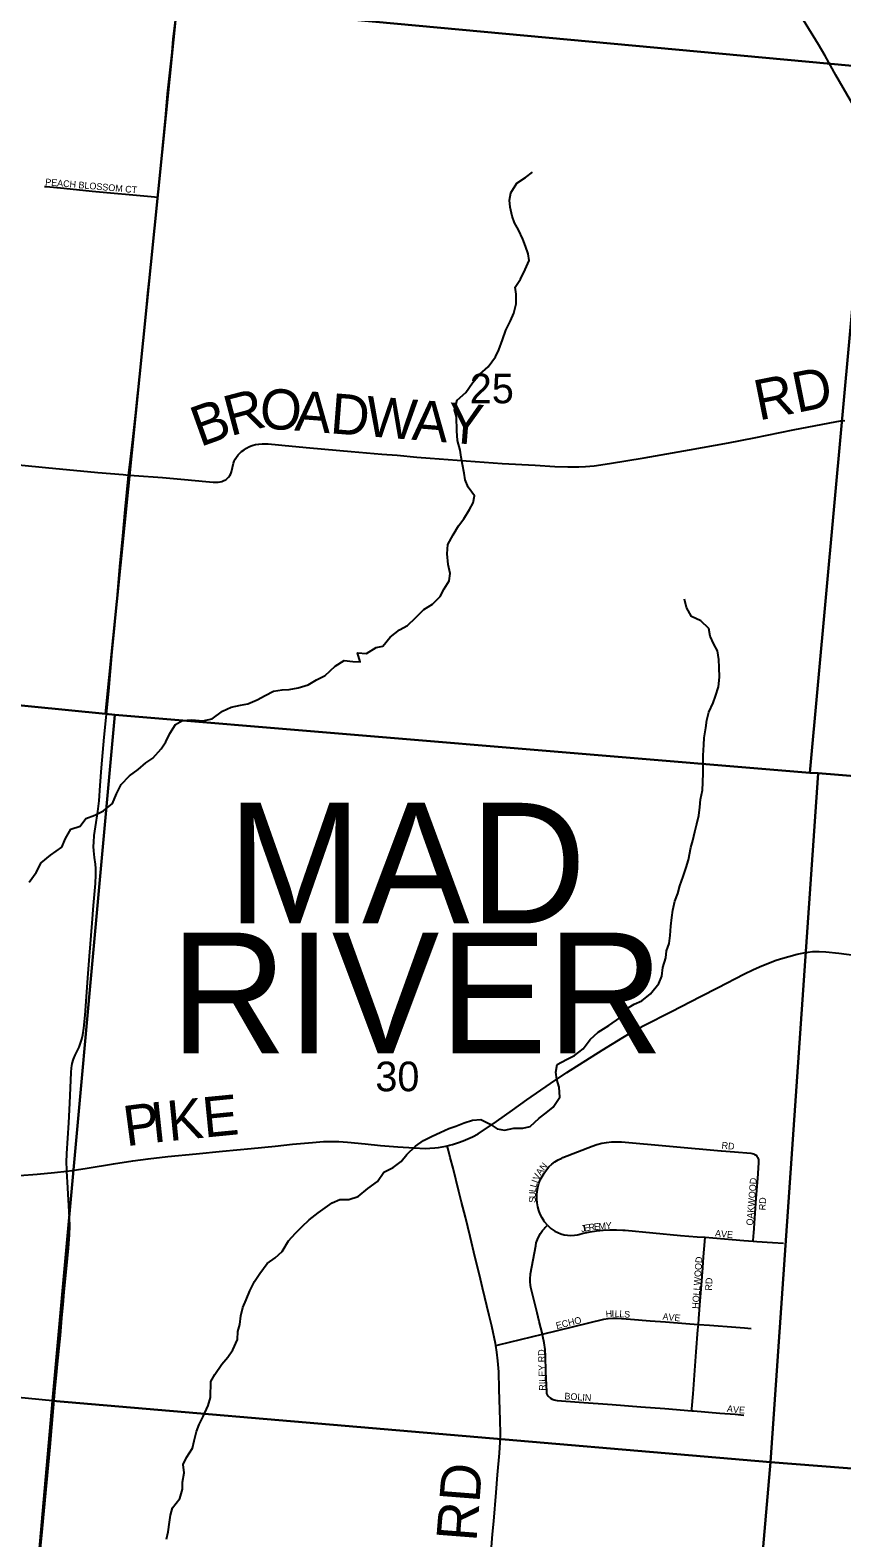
# Model space of a CAD drawing. Extents: x 0 to 680, y 0 to 440.
# Drawn here: x 250.22 to 268.17, y 241.87 to 275.19 of the extents above; entities that cross this region are included whole.
import ezdxf

# ---------------------------------------------------------------- set-up
doc = ezdxf.new("R2010")
doc.units = 0
for name, color, linetype in [('GM_X_County_Road', 7, 'Continuous'), ('GM_X_County_Road_Text', 7, 'Continuous'), ('GM_X_Minor_River', 7, 'Continuous'), ('GM_X_Section', 7, 'Continuous'), ('GM_X_Section_Text', 7, 'Continuous'), ('GM_X_Township_Road', 7, 'Continuous'), ('GM_X_Township_Road_Text', 7, 'Continuous'), ('GM_X_Township_Subdivision', 7, 'Continuous'), ('GM_X_Township_Subdivision_Text', 7, 'Continuous'), ('GM_X_Township_Text', 7, 'Continuous')]:
    doc.layers.add(name, color=color, linetype=linetype)

msp = doc.modelspace()

# ---------------------------------------------------------------- linework, layer by layer
at = {"layer": 'GM_X_County_Road'}
for points in [[(272.731, 266.289), (272.192, 267.165), (271.455, 268.368), (270.975, 269.157), (270.729, 269.576), (270.483, 269.996), (270.206, 270.454), (269.688, 271.334), (269.156, 272.263), (268.836, 272.808), (268.518, 273.354), (268.033, 274.197), (267.798, 274.623), (267.651, 274.875), (267.319, 275.413), (266.982, 275.948), (266.413, 276.854), (266.048, 277.429), (265.635, 278.088), (265.222, 278.748), (264.678, 279.612), (264.292, 280.231), (264.066, 280.594)], [(259.442, 250.535), (259.495, 250.548), (259.558, 250.564), (259.602, 250.577), (259.693, 250.606), (259.797, 250.645), (260.004, 250.736), (260.126, 250.802), (260.531, 251.075), (260.889, 251.327), (261.206, 251.55), (261.724, 251.912), (262.087, 252.158), (262.869, 252.651), (263.323, 252.933), (263.534, 253.054), (263.792, 253.192), (264.398, 253.502), (265.045, 253.837), (265.434, 254.037), (265.996, 254.328), (266.215, 254.434), (266.394, 254.513), (266.569, 254.583), (266.69, 254.629), (266.812, 254.671), (266.991, 254.722), (267.18, 254.772), (267.323, 254.803), (267.42, 254.819), (267.518, 254.828), (267.665, 254.83), (267.811, 254.823), (268.102, 254.793), (268.729, 254.714)], [(251.144, 249.99), (251.151, 249.991), (251.487, 250.041), (252.063, 250.136), (252.495, 250.206), (252.833, 250.252), (253.268, 250.3), (253.897, 250.361), (254.478, 250.417), (255.107, 250.48), (255.639, 250.532), (256.026, 250.571), (256.462, 250.613), (256.705, 250.629), (256.851, 250.633), (257.046, 250.629), (257.241, 250.616), (257.628, 250.579), (257.967, 250.547), (258.354, 250.512), (258.711, 250.491), (258.958, 250.479), (259.056, 250.482), (259.167, 250.491), (259.253, 250.501), (259.409, 250.528), (259.442, 250.535)], [(240.387, 250.191), (240.538, 250.178), (240.608, 250.172), (240.901, 250.147), (241.797, 250.064), (242.959, 249.962), (243.395, 249.925), (243.783, 249.895), (244.51, 249.843), (244.849, 249.822), (245.723, 249.768), (246.548, 249.713), (246.936, 249.693), (247.129, 249.692), (247.372, 249.701), (248.293, 249.763), (249.36, 249.841), (249.991, 249.883), (250.379, 249.911), (250.765, 249.946), (251.035, 249.978)], [(251.035, 249.978), (251.144, 249.99)]]:
    msp.add_lwpolyline(points, dxfattribs=at)
at = {"layer": 'GM_X_Minor_River'}
for points in [[(259.444, 263.619), (259.459, 263.823), (259.575, 264.041), (259.69, 264.236), (259.811, 264.389), (259.932, 264.596), (260.017, 264.749), (260.049, 264.898), (259.909, 265.095), (259.839, 265.251), (259.817, 265.4), (259.778, 265.596), (259.75, 265.757), (259.729, 265.912), (259.672, 266.126), (259.656, 266.334), (259.648, 266.644), (259.603, 266.805), (259.659, 267.018), (259.851, 267.182), (260.003, 267.4), (260.165, 267.588), (260.346, 267.753), (260.509, 267.971), (260.582, 268.13), (260.662, 268.349), (260.742, 268.562), (260.84, 268.769), (260.913, 268.941), (260.969, 269.142), (260.966, 269.356), (260.944, 269.511), (261.065, 269.688), (261.169, 269.9), (261.255, 270.101), (261.233, 270.25), (261.175, 270.417), (261.112, 270.573), (261.019, 270.782), (260.932, 270.931), (260.88, 271.08), (260.835, 271.277), (260.819, 271.438), (260.851, 271.598), (260.984, 271.81), (261.176, 271.933), (261.326, 272.05)], [(250.201, 256.362), (250.357, 256.58), (250.466, 256.792), (250.676, 256.961), (250.926, 257.136), (251.006, 257.331), (251.121, 257.537), (251.328, 257.6), (251.455, 257.77), (251.651, 257.845), (251.847, 257.937), (252.045, 258.101), (252.136, 258.313), (252.233, 258.52), (252.419, 258.713), (252.61, 258.853), (252.783, 258.999), (252.939, 259.104), (253.119, 259.31), (253.221, 259.463), (253.312, 259.645), (253.439, 259.845), (253.588, 259.933), (253.795, 259.954), (254.043, 259.927), (254.245, 259.972), (254.472, 260.141), (254.668, 260.234), (254.876, 260.273), (255.036, 260.306), (255.244, 260.393), (255.417, 260.491), (255.602, 260.584), (255.797, 260.617), (255.951, 260.621), (256.147, 260.654), (256.372, 260.723), (256.551, 260.833), (256.748, 260.932), (256.969, 261.137), (257.166, 261.259), (257.355, 261.239), (257.515, 261.231), (257.458, 261.433), (257.659, 261.419), (257.874, 261.547), (258.022, 261.581), (258.184, 261.774), (258.387, 261.938), (258.566, 262.037), (258.745, 262.206), (258.925, 262.388), (259.116, 262.504), (259.284, 262.674), (259.375, 262.845), (259.489, 263.022), (259.509, 263.182), (259.464, 263.384), (259.444, 263.619)], [(264.539, 256.116), (264.583, 256.281), (264.656, 256.488), (264.724, 256.689), (264.773, 256.854), (264.83, 257.132), (264.873, 257.286), (264.917, 257.475), (264.961, 257.653), (265.004, 257.836), (265.03, 258.02), (265.038, 258.192), (265.082, 258.399), (265.09, 258.565), (265.099, 258.778), (265.104, 259.163), (265.118, 259.4), (265.126, 259.555), (265.158, 259.774), (265.184, 259.945), (265.228, 260.123), (265.319, 260.323), (265.374, 260.477), (265.436, 260.678), (265.462, 260.897), (265.453, 261.105), (265.449, 261.283), (265.416, 261.473), (265.335, 261.622), (265.254, 261.801), (265.227, 261.967), (265.046, 262.136), (264.84, 262.233), (264.73, 262.436), (264.685, 262.62)], [(253.24, 241.841), (253.277, 242.007), (253.304, 242.22), (253.329, 242.374), (253.367, 242.539), (253.535, 242.745), (253.591, 242.946), (253.593, 243.1), (253.625, 243.307), (253.609, 243.497), (253.682, 243.651), (253.809, 243.857), (253.847, 244.016), (253.902, 244.223), (253.963, 244.377), (254.048, 244.554), (254.158, 244.801), (254.213, 244.973), (254.218, 245.328), (254.308, 245.482), (254.459, 245.711), (254.591, 245.864), (254.706, 246.028), (254.809, 246.258), (254.817, 246.43), (254.855, 246.584), (254.881, 246.779), (254.924, 246.963), (254.997, 247.134), (255.083, 247.334), (255.18, 247.541), (255.3, 247.711), (255.463, 247.935), (255.636, 248.063), (255.792, 248.204), (255.937, 248.439), (256.087, 248.609), (256.236, 248.75), (256.392, 248.902), (256.589, 249.054), (256.744, 249.165), (256.899, 249.275), (257.072, 249.35), (257.267, 249.348), (257.475, 249.417), (257.69, 249.592), (257.899, 249.75), (258.044, 249.955), (258.246, 250.054), (258.425, 250.188), (258.552, 250.347), (258.743, 250.528), (258.916, 250.656), (259.113, 250.749), (259.285, 250.83), (259.482, 250.916), (259.63, 250.974), (259.82, 251.043), (260.005, 251.106), (260.188, 251.121), (260.394, 251.018), (260.546, 250.909), (260.706, 250.884), (260.913, 250.929), (261.115, 250.926), (261.275, 250.966), (261.478, 251.147), (261.628, 251.264), (261.783, 251.387), (261.934, 251.61), (261.919, 251.836), (261.867, 252.002), (261.846, 252.163), (261.872, 252.335), (262.08, 252.445), (262.259, 252.531), (262.45, 252.683), (262.6, 252.883), (262.78, 253.047), (263.012, 253.198), (263.257, 253.362), (263.407, 253.567), (263.574, 253.666), (263.741, 253.741), (263.938, 253.893), (264.118, 254.122), (264.185, 254.287), (264.211, 254.477), (264.273, 254.69), (264.293, 254.844), (264.348, 255.009), (264.374, 255.181), (264.388, 255.394), (264.408, 255.584), (264.428, 255.743), (264.472, 255.945), (264.539, 256.116)]]:
    msp.add_lwpolyline(points, dxfattribs=at)
at = {"layer": 'GM_X_Section'}
for points in [[(255.254, 291.464), (270.277, 290.122), (268.882, 274.359), (253.475, 275.778)], [(237.63, 277.245), (253.475, 275.778), (251.886, 260.08), (236.416, 261.612), (236.072, 261.647)], [(253.475, 275.778), (268.882, 274.359), (267.461, 258.779), (252.099, 260.059), (251.886, 260.08)], [(268.882, 274.359), (284.665, 273.04), (283.345, 257.484), (267.645, 258.77), (267.461, 258.779)], [(251.886, 260.08), (252.099, 260.059), (250.721, 244.9), (235.007, 246.424), (236.416, 261.612)], [(252.099, 260.059), (267.461, 258.779), (267.645, 258.77), (266.586, 243.546), (250.721, 244.9)], [(267.645, 258.77), (283.345, 257.484), (283.694, 257.455), (282.559, 242.297), (266.586, 243.546)], [(250.721, 244.9), (266.586, 243.546), (265.2, 227.546), (249.299, 228.859)], [(266.586, 243.546), (282.559, 242.297), (281.195, 226.148), (265.2, 227.546)]]:
    msp.add_lwpolyline(points, close=True, dxfattribs=at)
at = {"layer": 'GM_X_Township_Road'}
for points in [[(253.044, 271.501), (253.15, 272.577), (253.219, 273.254), (253.263, 273.785), (253.319, 274.313), (253.36, 274.708), (253.384, 274.992), (253.443, 275.474), (253.513, 276.053), (253.607, 276.777), (253.668, 277.259), (253.707, 277.646), (253.723, 277.754)], [(252.4, 265.361), (252.443, 265.712), (252.491, 266.147), (252.549, 266.679), (252.596, 267.114), (252.652, 267.645), (252.757, 268.659), (252.827, 269.385), (252.907, 270.11), (252.952, 270.545), (252.994, 270.98), (253.031, 271.367), (253.044, 271.501)], [(252.524, 265.351), (252.525, 265.351), (253.152, 265.304), (253.637, 265.261), (254.105, 265.218), (254.272, 265.205), (254.343, 265.202), (254.378, 265.204), (254.423, 265.212), (254.459, 265.22), (254.507, 265.236), (254.546, 265.258), (254.58, 265.281), (254.611, 265.31), (254.638, 265.348), (254.661, 265.389), (254.677, 265.432), (254.721, 265.621), (254.737, 265.669), (254.758, 265.714), (254.785, 265.757), (254.823, 265.805), (254.854, 265.839), (254.894, 265.877), (254.953, 265.921), (255.007, 265.955), (255.056, 265.982), (255.107, 266.004), (255.154, 266.02), (255.207, 266.032), (255.275, 266.044), (255.351, 266.05), (255.482, 266.052), (256.017, 265.998), (256.404, 265.961), (257.321, 265.883), (257.998, 265.824), (258.337, 265.796), (258.773, 265.758), (259.063, 265.734), (260.66, 265.618), (261.384, 265.575), (261.821, 265.549), (262.111, 265.538), (262.354, 265.538), (262.498, 265.546), (262.691, 265.565), (263.027, 265.614), (263.794, 265.739), (264.798, 265.917), (265.659, 266.074), (266.23, 266.186), (267.087, 266.357), (267.897, 266.515), (268.137, 266.557), (268.235, 266.568)], [(247.136, 265.853), (247.217, 265.846), (248.744, 265.699), (250.042, 265.577), (250.562, 265.528), (251.72, 265.417), (252.281, 265.37), (252.4, 265.361)], [(251.035, 249.978), (251.033, 250.022), (251.03, 250.168), (251.038, 250.363), (251.059, 250.703), (251.081, 251.042), (251.102, 251.479), (251.127, 252.16), (251.135, 252.257), (251.142, 252.306), (251.152, 252.355), (251.182, 252.449), (251.221, 252.539), (251.304, 252.715), (251.339, 252.804), (251.366, 252.896), (251.387, 252.99), (251.409, 253.133), (251.437, 253.423), (251.505, 254.344), (251.537, 254.731), (251.597, 255.458), (251.627, 255.845), (251.667, 256.33), (251.676, 256.523), (251.674, 256.667), (251.667, 256.763), (251.648, 256.907), (251.63, 257.053), (251.626, 257.151), (251.628, 257.248), (251.641, 257.394), (251.667, 257.588), (251.721, 257.923), (251.748, 258.164), (251.775, 258.502), (251.803, 258.89), (251.859, 259.567), (251.901, 260.002), (251.96, 260.582), (252.002, 261.018), (252.04, 261.453), (252.082, 261.889), (252.119, 262.276), (252.154, 262.712), (252.208, 263.342), (252.27, 264.02), (252.323, 264.601), (252.389, 265.278), (252.4, 265.361)], [(252.4, 265.361), (252.524, 265.351)], [(260.518, 246.124), (260.51, 246.169), (260.428, 246.549), (260.372, 246.786), (260.223, 247.4), (260.154, 247.683), (260.063, 248.062), (259.947, 248.535), (259.844, 248.96), (259.761, 249.29), (259.701, 249.526), (259.572, 250.044), (259.51, 250.279), (259.47, 250.432), (259.442, 250.535)], [(251.042, 249.853), (251.035, 249.978)], [(250.142, 238.257), (250.23, 239.176), (250.284, 239.757), (250.39, 240.92), (250.434, 241.404), (250.495, 242.082), (250.663, 243.873), (250.704, 244.308), (250.78, 245.179), (250.806, 245.47), (250.828, 245.712), (250.891, 246.341), (250.924, 246.728), (250.951, 247.019), (250.978, 247.309), (251.032, 247.89), (251.071, 248.277), (251.095, 248.567), (251.1, 248.76), (251.093, 248.954), (251.049, 249.731), (251.042, 249.853)], [(259.996, 236.446), (260.021, 236.717), (260.109, 237.735), (260.151, 238.22), (260.206, 238.851), (260.278, 239.772), (260.355, 240.792), (260.379, 241.131), (260.398, 241.374), (260.446, 241.954), (260.47, 242.244), (260.526, 242.874), (260.557, 243.262), (260.601, 243.746), (260.616, 243.988), (260.619, 244.182), (260.613, 244.473), (260.593, 245.155), (260.581, 245.544), (260.565, 245.786), (260.543, 245.978), (260.518, 246.124)]]:
    msp.add_lwpolyline(points, dxfattribs=at)
at = {"layer": 'GM_X_Township_Subdivision'}
for points in [[(250.538, 271.738), (250.586, 271.734), (250.971, 271.698), (251.597, 271.637), (252.897, 271.515), (253.044, 271.501)], [(261.66, 248.781), (261.591, 248.86), (261.583, 248.872), (261.538, 248.946), (261.5, 249.024), (261.469, 249.105), (261.446, 249.188), (261.43, 249.273), (261.422, 249.36), (261.422, 249.446), (261.43, 249.533), (261.446, 249.618), (261.469, 249.701), (261.5, 249.782), (261.538, 249.86), (261.583, 249.934), (261.635, 250.004), (261.692, 250.069), (261.756, 250.128), (261.824, 250.181), (261.897, 250.228), (261.974, 250.267), (261.995, 250.277), (262.648, 250.531), (262.751, 250.565), (262.857, 250.592), (262.965, 250.612), (263.074, 250.623), (263.184, 250.627), (263.293, 250.623), (263.296, 250.623), (265.498, 250.429), (265.503, 250.429)], [(265.503, 250.429), (265.793, 250.406), (266.153, 250.375), (266.187, 250.368), (266.215, 250.357), (266.238, 250.345), (266.259, 250.335), (266.284, 250.312)], [(266.204, 248.431), (266.213, 248.548), (266.217, 248.605), (266.271, 249.38), (266.306, 249.817), (266.328, 250.158), (266.331, 250.21), (266.328, 250.232), (266.323, 250.251), (266.315, 250.27), (266.302, 250.289), (266.284, 250.312)], [(261.431, 246.845), (261.294, 247.402), (261.284, 247.455), (261.276, 247.532), (261.276, 247.609), (261.284, 247.685), (261.287, 247.705), (261.398, 248.328), (261.411, 248.39), (261.435, 248.463), (261.465, 248.533), (261.503, 248.599), (261.547, 248.662), (261.598, 248.719), (261.609, 248.731), (261.66, 248.781)], [(261.66, 248.781), (261.735, 248.711), (261.758, 248.693), (261.821, 248.653), (261.887, 248.619), (261.957, 248.592), (262.029, 248.572), (262.103, 248.561), (262.178, 248.557), (262.253, 248.561), (262.326, 248.572), (262.352, 248.578), (262.448, 248.603), (262.457, 248.605), (262.6, 248.636), (262.744, 248.659), (262.889, 248.674), (263.035, 248.682), (263.181, 248.682), (263.327, 248.674), (263.373, 248.67), (264.598, 248.557)], [(264.598, 248.557), (264.601, 248.557), (264.971, 248.528), (265.144, 248.514)], [(264.995, 246.591), (265.006, 246.717), (265.035, 247.107), (265.068, 247.546), (265.076, 247.655), (265.092, 247.843), (265.11, 248.086), (265.136, 248.423), (265.144, 248.514)], [(265.144, 248.514), (265.313, 248.501), (265.997, 248.446), (266.204, 248.431)], [(266.204, 248.431), (266.29, 248.425), (266.632, 248.403), (266.876, 248.383)], [(261.546, 246.371), (261.473, 246.653), (261.432, 246.843), (261.431, 246.845)], [(261.546, 246.371), (262.574, 246.621), (262.906, 246.702), (263.002, 246.719), (263.101, 246.726), (263.199, 246.726), (263.491, 246.705), (263.928, 246.671), (264.268, 246.646), (264.802, 246.604), (264.995, 246.591)], [(264.847, 244.679), (264.851, 244.726), (264.877, 245.058), (264.949, 245.985), (264.986, 246.473), (264.995, 246.591)], [(264.995, 246.591), (265.239, 246.573), (265.821, 246.53), (266.015, 246.516), (266.161, 246.501)], [(260.518, 246.124), (260.575, 246.138), (261.546, 246.371)], [(261.696, 244.978), (261.675, 245.003), (261.657, 245.034), (261.647, 245.065), (261.641, 245.096), (261.626, 245.55), (261.616, 245.89), (261.606, 246.036), (261.588, 246.18), (261.559, 246.323), (261.546, 246.371)], [(261.696, 244.978), (261.726, 244.957), (261.759, 244.939), (261.804, 244.923), (261.836, 244.914), (261.871, 244.907), (262.357, 244.874), (263.087, 244.816), (263.719, 244.768), (264.254, 244.728), (264.847, 244.679)], [(264.847, 244.679), (264.886, 244.676), (265.469, 244.628), (265.81, 244.603), (266, 244.585)]]:
    msp.add_lwpolyline(points, dxfattribs=at)

# ---------------------------------------------------------------- texts
at = {"layer": 'GM_X_County_Road_Text'}
for s, rotation, p in [('K', 5.637, (253.296, 250.64)), ('E', 5.5993, (254.075, 250.717)), ('P', 7.5311, (252.346, 250.524)), ('I', 6.0648, (252.935, 250.602))]:
    msp.add_text(s, height=0.889, rotation=rotation, dxfattribs=at).set_placement(p)
at = {"layer": 'GM_X_Section_Text'}
for s, p in [('25', (259.941, 266.946)), ('30', (257.854, 251.742))]:
    msp.add_text(s, height=0.6552, rotation=0, dxfattribs=at).set_placement(p)
at = {"layer": 'GM_X_Township_Road_Text'}
for s, height, rotation, p in [('RD', 0.8894, 11.4061, (266.329, 266.563)), ('R', 0.889, 14.786, (254.648, 266.216)), ('O', 0.889, 356.4023, (255.279, 266.395)), ('B', 0.889, 19.6817, (253.979, 265.976)), ('A', 0.889, 355.4929, (256.056, 266.346)), ('D', 0.889, 355.4856, (256.837, 266.285)), ('W', 0.889, 355.4865, (257.617, 266.223)), ('A', 0.889, 355.4881, (258.644, 266.142)), ('Y', 0.889, 355.4856, (259.424, 266.081)), ('RD', 0.8894, 85.564, (260.088, 241.777))]:
    msp.add_text(s, height=height, rotation=rotation, dxfattribs=at).set_placement(p)
at = {"layer": 'GM_X_Township_Subdivision_Text'}
for s, height, rotation, p in [('PEACH BLOSSOM CT', 0.14823, 354.9565, (250.552, 271.766)), ('RD', 0.1482, 353.9889, (265.501, 250.478)), ('V', 0.148, 65.9132, (261.46, 249.761)), ('A', 0.148, 55.4369, (261.509, 249.873)), ('N', 0.148, 50.5107, (261.581, 249.978)), ('L', 0.148, 83.0444, (261.401, 249.506)), ('L', 0.148, 75.3607, (261.412, 249.605)), ('I', 0.148, 69.3595, (261.438, 249.702)), ('OAKWOOD', 0.1482, 85.301, (266.2, 248.77)), ('S', 0.148, 89.7268, (261.4, 249.276)), ('U', 0.148, 89.7159, (261.4, 249.38)), ('RD', 0.1482, 86.989, (266.478, 249.108)), ('J', 0.148, 11.9359, (262.413, 248.625)), ('E', 0.148, 11.2188, (262.477, 248.638)), ('R', 0.148, 7.1822, (262.576, 248.658)), ('E', 0.148, 5.1289, (262.691, 248.673)), ('M', 0.148, 4.924, (262.795, 248.682)), ('Y', 0.148, 3.3241, (262.95, 248.696)), ('AVE', 0.1482, 354.0932, (265.357, 248.534)), ('HOLLWOOD', 0.1482, 85.8161, (265, 246.93)), ('RD', 0.1482, 86.989, (265.291, 247.334)), ('H', 0.148, 4.123, (262.951, 246.747)), ('I', 0.148, 0.153, (263.078, 246.756)), ('L', 0.148, 356.7065, (263.141, 246.757)), ('L', 0.148, 356.4458, (263.245, 246.751)), ('ECHO', 0.1482, 13.6701, (261.865, 246.486)), ('S', 0.148, 356.4322, (263.349, 246.744)), ('AVE', 0.1482, 354.094, (264.196, 246.695)), ('RILEY RD', 0.1482, 91.7889, (261.624, 245.127)), ('BOLIN', 0.1482, 355.9144, (262.03, 244.934)), ('A', 0.148, 352.4927, (265.619, 244.66)), ('V', 0.148, 354.2426, (265.753, 244.642)), ('E', 0.148, 355.8428, (265.887, 244.629))]:
    msp.add_text(s, height=height, rotation=rotation, dxfattribs=at).set_placement(p)
at = {"layer": 'GM_X_Township_Text'}
for s, p in [('MAD', (254.587, 255.45)), ('RIVER', (253.321, 252.579))]:
    msp.add_text(s, height=2.6682, rotation=0, dxfattribs=at).set_placement(p)

doc.saveas('drawing.dxf')
